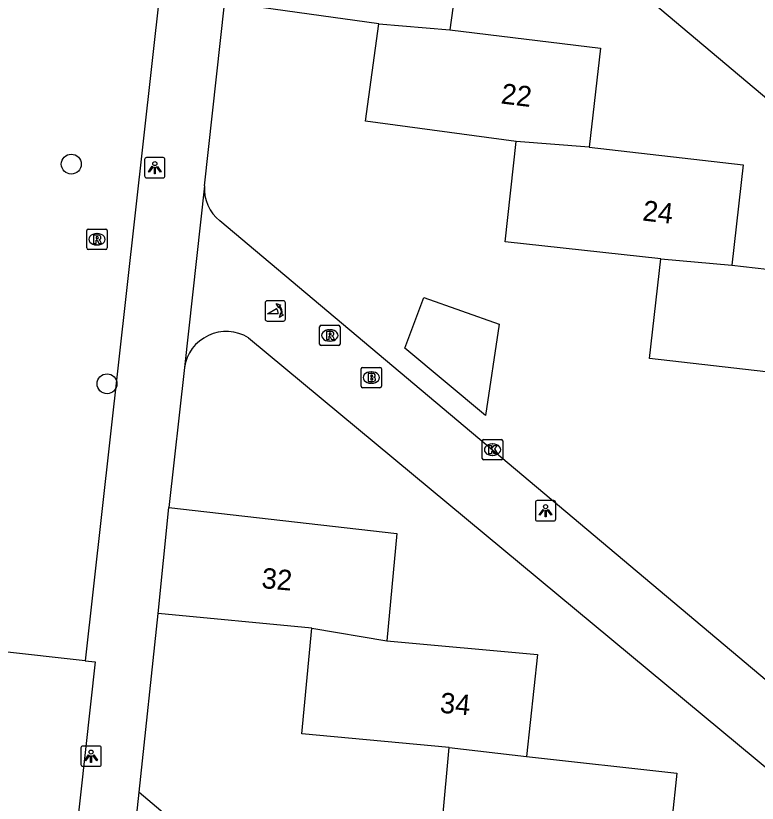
# Model space of a CAD drawing. Extents: x 162026 to 163499, y 387297 to 388169.
# Drawn here: x 162625.19 to 162661.58, y 388000.85 to 388039.51 of the extents above; entities that cross this region are included whole.
import ezdxf

# ---------------------------------------------------------------- set-up
doc = ezdxf.new("R2010")
doc.units = 0
for name, color, linetype in [('IMGEO_Boom', 7, 'Continuous'), ('IMGEO_Brandkraan', 7, 'Continuous'), ('IMGEO_Groenvoorziening', 7, 'Continuous'), ('IMGEO_Hek', 7, 'Continuous'), ('IMGEO_Kolk', 7, 'Continuous'), ('IMGEO_Lichtpunt', 7, 'Continuous'), ('IMGEO_Pand', 7, 'Continuous'), ('IMGEO_Pand_nummerreeks', 7, 'Continuous'), ('IMGEO_Poller', 7, 'Continuous'), ('IMGEO_Rioolput', 7, 'Continuous'), ('IMGEO_Voetpad_open', 7, 'Continuous')]:
    doc.layers.add(name, color=color, linetype=linetype)

msp = doc.modelspace()

# ---------------------------------------------------------------- linework, layer by layer
at = {"layer": 'IMGEO_Boom'}
for centre in [(162627.914, 388032.229), (162629.667, 388021.444)]:
    msp.add_circle(centre, 0.489, dxfattribs=at)
at = {"layer": 'IMGEO_Brandkraan'}
for p, q in [((162642.135, 388021.323), (162642.135, 388022.175)), ((162642.21, 388022.249), (162643.062, 388022.249)), ((162642.623, 388022.029), (162642.648, 388022.029)), ((162643.136, 388022.175), (162643.136, 388021.323)), ((162643.062, 388021.249), (162642.21, 388021.249)), ((162642.646, 388021.469), (162642.621, 388021.469))]:
    msp.add_line(p, q, dxfattribs=at)
for points in [[(162642.135, 388021.323), (162642.135, 388022.175)], [(162642.21, 388022.249), (162643.062, 388022.249)], [(162643.136, 388022.175), (162643.136, 388021.323)], [(162642.483, 388021.949), (162642.483, 388021.549), (162642.696, 388021.549)], [(162642.714, 388021.949), (162642.483, 388021.949)], [(162642.662, 388021.868), (162642.608, 388021.868), (162642.608, 388021.792)], [(162642.608, 388021.792), (162642.661, 388021.792)], [(162642.67, 388021.716), (162642.608, 388021.716), (162642.608, 388021.635)], [(162642.608, 388021.635), (162642.67, 388021.635)], [(162643.062, 388021.249), (162642.21, 388021.249)]]:
    msp.add_lwpolyline(points, dxfattribs=at)
for centre, radius, start, end in [((162642.212, 388022.173), 0.0765, 91.552, 178.448), ((162642.212, 388022.173), 0.0765, 91.552, 178.448), ((162643.06, 388022.173), 0.0765, 1.552, 88.448), ((162643.06, 388022.173), 0.0765, 1.552, 88.448), ((162642.663, 388021.83), 0.0379, 267.8285, 90.9355), ((162642.671, 388021.675), 0.0404, 269.8759, 90.5077), ((162642.718, 388021.804), 0.145, 59.4692, 91.5367), ((162642.743, 388021.851), 0.0922, 285.5137, 58.1501), ((162642.748, 388021.659), 0.105, 301.3115, 78.989), ((162642.212, 388021.325), 0.0765, 181.552, 268.448), ((162642.212, 388021.325), 0.0765, 181.552, 268.448), ((162642.702, 388021.8), 0.251, 268.6676, 293.5347), ((162643.06, 388021.325), 0.0765, 271.552, 358.448), ((162643.06, 388021.325), 0.0765, 271.552, 358.448)]:
    msp.add_arc(centre, radius, start, end, dxfattribs=at)
for centre, major_axis, ratio, start_param, end_param in [((162642.622, 388021.749), (-0.387, 0.002), 0.722429, 4.712389, 7.853982), ((162642.647, 388021.749), (-0.39, 0.002), 0.717154, 1.570796, 4.712389)]:
    msp.add_ellipse(centre, major_axis=major_axis, ratio=ratio, start_param=start_param, end_param=end_param, dxfattribs=at)
at = {"layer": 'IMGEO_Groenvoorziening'}
for points in [[(162628.602, 388007.843), (162594.403, 388011.655), (162591.949, 388012.13), (162599.624, 388081.459), (162636.348, 388077.364)], [(162631.239, 388001.391), (162634.008, 387999.059)]]:
    msp.add_lwpolyline(points, dxfattribs=at)
at = {"layer": 'IMGEO_Hek'}
msp.add_lwpolyline([(162628.602, 388007.843), (162594.403, 388011.655), (162591.949, 388012.13), (162599.624, 388081.459), (162636.348, 388077.364), (162628.602, 388007.843)], dxfattribs=at)
at = {"layer": 'IMGEO_Kolk'}
for p, q in [((162648.085, 388017.782), (162648.085, 388018.634)), ((162648.16, 388018.708), (162649.012, 388018.708)), ((162648.573, 388018.488), (162648.598, 388018.488)), ((162649.086, 388018.634), (162649.086, 388017.782)), ((162648.596, 388017.928), (162648.571, 388017.928)), ((162649.012, 388017.708), (162648.16, 388017.708))]:
    msp.add_line(p, q, dxfattribs=at)
for points in [[(162648.085, 388017.782), (162648.085, 388018.634)], [(162648.16, 388018.708), (162649.012, 388018.708)], [(162649.086, 388018.634), (162649.086, 388017.782)], [(162648.406, 388018.408), (162648.529, 388018.408), (162648.529, 388018.257), (162648.659, 388018.408), (162648.823, 388018.408), (162648.677, 388018.257), (162648.83, 388018.008), (162648.678, 388018.008), (162648.593, 388018.172), (162648.529, 388018.105), (162648.529, 388018.008), (162648.406, 388018.008), (162648.406, 388018.408)], [(162649.012, 388017.708), (162648.16, 388017.708)]]:
    msp.add_lwpolyline(points, dxfattribs=at)
for centre, start, end in [((162648.162, 388018.632), 91.552, 178.448), ((162648.162, 388018.632), 91.552, 178.448), ((162649.01, 388018.632), 1.552, 88.448), ((162649.01, 388018.632), 1.552, 88.448), ((162648.162, 388017.784), 181.552, 268.448), ((162648.162, 388017.784), 181.552, 268.448), ((162649.01, 388017.784), 271.552, 358.448), ((162649.01, 388017.784), 271.552, 358.448)]:
    msp.add_arc(centre, 0.0765, start, end, dxfattribs=at)
for centre, major_axis, ratio, start_param, end_param in [((162648.572, 388018.208), (-0.387, 0.002), 0.722429, 4.712389, 7.853982), ((162648.597, 388018.208), (-0.39, 0.002), 0.717154, 1.570796, 4.712389)]:
    msp.add_ellipse(centre, major_axis=major_axis, ratio=ratio, start_param=start_param, end_param=end_param, dxfattribs=at)
at = {"layer": 'IMGEO_Lichtpunt'}
for p, q in [((162631.514, 388032.456), (162631.514, 388031.649)), ((162631.514, 388032.456), (162631.514, 388031.649)), ((162632.416, 388032.551), (162631.608, 388032.551)), ((162632.416, 388032.551), (162631.608, 388032.551)), ((162632.51, 388031.649), (162632.51, 388032.456)), ((162632.51, 388031.649), (162632.51, 388032.456)), ((162631.608, 388031.555), (162632.416, 388031.555)), ((162631.608, 388031.555), (162632.416, 388031.555)), ((162650.69, 388015.612), (162650.69, 388014.805)), ((162650.69, 388015.612), (162650.69, 388014.805)), ((162651.592, 388015.707), (162650.784, 388015.707)), ((162651.592, 388015.707), (162650.784, 388015.707)), ((162651.686, 388014.805), (162651.686, 388015.612)), ((162651.686, 388014.805), (162651.686, 388015.612)), ((162650.784, 388014.711), (162651.592, 388014.711)), ((162650.784, 388014.711), (162651.592, 388014.711)), ((162628.388, 388003.562), (162628.388, 388002.755)), ((162628.388, 388003.562), (162628.388, 388002.755)), ((162629.29, 388003.657), (162628.482, 388003.657)), ((162629.29, 388003.657), (162628.482, 388003.657)), ((162629.384, 388002.755), (162629.384, 388003.562)), ((162629.384, 388002.755), (162629.384, 388003.562)), ((162628.482, 388002.661), (162629.29, 388002.661)), ((162628.482, 388002.661), (162629.29, 388002.661))]:
    msp.add_line(p, q, dxfattribs=at)
for points in [[(162631.888, 388032.12), (162631.927, 388032.092), (162631.739, 388031.83), (162631.701, 388031.857), (162631.888, 388032.12)], [(162631.99, 388032.072), (162632.037, 388032.072), (162632.037, 388031.75), (162631.99, 388031.75), (162631.99, 388032.072)], [(162632.1, 388032.092), (162632.138, 388032.119), (162632.325, 388031.857), (162632.286, 388031.829), (162632.1, 388032.092)], [(162651.064, 388015.276), (162651.103, 388015.248), (162650.915, 388014.986), (162650.877, 388015.013), (162651.064, 388015.276)], [(162651.166, 388015.228), (162651.213, 388015.228), (162651.213, 388014.906), (162651.166, 388014.906), (162651.166, 388015.228)], [(162651.276, 388015.248), (162651.314, 388015.275), (162651.501, 388015.013), (162651.462, 388014.985), (162651.276, 388015.248)], [(162628.762, 388003.226), (162628.801, 388003.198), (162628.613, 388002.936), (162628.575, 388002.963), (162628.762, 388003.226)], [(162628.864, 388003.178), (162628.911, 388003.178), (162628.911, 388002.856), (162628.864, 388002.856), (162628.864, 388003.178)], [(162628.974, 388003.198), (162629.012, 388003.225), (162629.199, 388002.963), (162629.16, 388002.935), (162628.974, 388003.198)]]:
    msp.add_lwpolyline(points, dxfattribs=at)
for centre in [(162632.013, 388032.254), (162651.189, 388015.41), (162628.887, 388003.36)]:
    msp.add_circle(centre, 0.0994, dxfattribs=at)
for centre, start, end in [((162631.608, 388032.456), 90, 180), ((162631.608, 388032.456), 90, 180), ((162632.416, 388032.456), 0, 90), ((162632.416, 388032.456), 0, 90), ((162631.608, 388031.649), 180, 270), ((162631.608, 388031.649), 180, 270), ((162632.416, 388031.649), 270, 0), ((162632.416, 388031.649), 270, 360), ((162650.784, 388015.612), 90, 180), ((162650.784, 388015.612), 90, 180), ((162651.592, 388015.612), 0, 90), ((162651.592, 388015.612), 0, 90), ((162650.784, 388014.805), 180, 270), ((162650.784, 388014.805), 180, 270), ((162651.592, 388014.805), 270, 0), ((162651.592, 388014.805), 270, 360), ((162628.482, 388003.562), 90, 180), ((162628.482, 388003.562), 90, 180), ((162629.29, 388003.562), 0, 90), ((162629.29, 388003.562), 0, 90), ((162628.482, 388002.755), 180, 270), ((162628.482, 388002.755), 180, 270), ((162629.29, 388002.755), 270, 0), ((162629.29, 388002.755), 270, 360)]:
    msp.add_arc(centre, 0.0946, start, end, dxfattribs=at)
at = {"layer": 'IMGEO_Pand'}
for points in [[(162643.006, 388039.122), (162635.583, 388040.14), (162636.273, 388045.173), (162647.159, 388043.68), (162646.491, 388038.815)], [(162649.748, 388033.336), (162642.351, 388034.344), (162643.006, 388039.122)], [(162643.006, 388039.122), (162646.491, 388038.815)], [(162646.491, 388038.815), (162653.885, 388037.916), (162653.328, 388033.061)], [(162656.85, 388027.572), (162649.203, 388028.413), (162649.748, 388033.336)], [(162653.328, 388033.061), (162649.748, 388033.336)], [(162653.328, 388033.061), (162660.889, 388032.194), (162660.324, 388027.265)], [(162663.564, 388021.848), (162656.289, 388022.682), (162656.85, 388027.572)], [(162656.85, 388027.572), (162660.324, 388027.265)], [(162660.324, 388027.265), (162667.774, 388026.411), (162667.217, 388021.544)], [(162648.241, 388019.882), (162644.29, 388023.189), (162645.222, 388025.682), (162648.911, 388024.364), (162648.241, 388019.882)], [(162632.171, 388010.158), (162632.7, 388015.371)], [(162632.7, 388015.371), (162643.884, 388014.099), (162643.4, 388008.825)], [(162639.711, 388009.436), (162632.171, 388010.158)], [(162646.459, 388003.591), (162639.235, 388004.255), (162639.711, 388009.436)], [(162639.711, 388009.436), (162643.4, 388008.825)], [(162643.4, 388008.825), (162650.794, 388008.146), (162650.247, 388003.137)], [(162653.343, 387997.505), (162645.978, 387998.363), (162646.129, 388000), (162646.459, 388003.591)], [(162646.459, 388003.591), (162650.247, 388003.137)], [(162650.247, 388003.137), (162657.635, 388002.331), (162657.381, 388000), (162657.08, 387997.238)]]:
    msp.add_lwpolyline(points, dxfattribs=at)
at = {"layer": 'IMGEO_Poller'}
for p, q in [((162638.331, 388025.516), (162637.523, 388025.516)), ((162638.331, 388025.516), (162637.523, 388025.516)), ((162637.429, 388025.421), (162637.429, 388024.614)), ((162637.429, 388025.421), (162637.429, 388024.614)), ((162638.425, 388024.614), (162638.425, 388025.421)), ((162638.425, 388024.614), (162638.425, 388025.421)), ((162637.523, 388024.519), (162638.331, 388024.519)), ((162637.523, 388024.519), (162638.331, 388024.519))]:
    msp.add_line(p, q, dxfattribs=at)
for points in [[(162638.064, 388024.872), (162637.551, 388024.872), (162637.981, 388025.147)], [(162638.108, 388025.245), (162638.096, 388025.172), (162637.971, 388025.377)], [(162637.971, 388025.377), (162638.202, 388025.311), (162638.131, 388025.279)], [(162638.124, 388024.7), (162638.19, 388024.931), (162638.22, 388024.863)], [(162638.256, 388024.836), (162638.328, 388024.825), (162638.124, 388024.7)]]:
    msp.add_lwpolyline(points, dxfattribs=at)
for centre, radius, start, end in [((162637.523, 388025.421), 0.0946, 90, 180), ((162637.523, 388025.421), 0.0946, 90, 180), ((162638.331, 388025.421), 0.0946, 0, 90), ((162638.331, 388025.421), 0.0946, 0, 90), ((162637.736, 388024.922), 0.332, 351.3247, 42.4854), ((162637.75, 388024.932), 0.476, 351.7527, 41.1691), ((162637.75, 388024.932), 0.516, 349.3569, 42.2912), ((162637.523, 388024.614), 0.0946, 180, 270), ((162637.523, 388024.614), 0.0946, 180, 270), ((162638.331, 388024.614), 0.0946, 270, 0), ((162638.331, 388024.614), 0.0946, 270, 0)]:
    msp.add_arc(centre, radius, start, end, dxfattribs=at)
at = {"layer": 'IMGEO_Rioolput'}
for p, q in [((162628.674, 388028.111), (162628.674, 388028.963)), ((162628.749, 388029.037), (162629.601, 388029.037)), ((162629.675, 388028.963), (162629.675, 388028.111)), ((162629.162, 388028.817), (162629.187, 388028.817)), ((162629.185, 388028.257), (162629.16, 388028.257)), ((162629.601, 388028.037), (162628.749, 388028.037)), ((162640.176, 388024.316), (162641.028, 388024.316)), ((162640.101, 388023.39), (162640.101, 388024.242)), ((162640.589, 388024.096), (162640.614, 388024.096)), ((162641.102, 388024.242), (162641.102, 388023.39)), ((162640.612, 388023.536), (162640.587, 388023.536)), ((162641.028, 388023.316), (162640.176, 388023.316))]:
    msp.add_line(p, q, dxfattribs=at)
for points in [[(162628.674, 388028.111), (162628.674, 388028.963)], [(162628.749, 388029.037), (162629.601, 388029.037)], [(162629.675, 388028.963), (162629.675, 388028.111)], [(162629.263, 388028.735), (162629.011, 388028.737), (162629.011, 388028.337)], [(162629.189, 388028.656), (162629.135, 388028.656), (162629.135, 388028.575)], [(162629.135, 388028.575), (162629.187, 388028.575)], [(162629.011, 388028.337), (162629.135, 388028.337), (162629.135, 388028.499), (162629.146, 388028.499)], [(162629.193, 388028.47), (162629.264, 388028.337), (162629.404, 388028.337), (162629.339, 388028.463)], [(162629.601, 388028.037), (162628.749, 388028.037)], [(162640.176, 388024.316), (162641.028, 388024.316)], [(162640.101, 388023.39), (162640.101, 388024.242)], [(162640.69, 388024.014), (162640.438, 388024.016), (162640.438, 388023.616)], [(162640.616, 388023.935), (162640.562, 388023.935), (162640.562, 388023.854)], [(162641.102, 388024.242), (162641.102, 388023.39)], [(162640.438, 388023.616), (162640.562, 388023.616), (162640.562, 388023.778), (162640.573, 388023.778)], [(162640.562, 388023.854), (162640.614, 388023.854)], [(162640.62, 388023.749), (162640.691, 388023.616), (162640.831, 388023.616), (162640.766, 388023.742)], [(162641.028, 388023.316), (162640.176, 388023.316)]]:
    msp.add_lwpolyline(points, dxfattribs=at)
for centre, radius, start, end in [((162628.751, 388028.961), 0.0765, 91.552, 178.448), ((162628.751, 388028.961), 0.0765, 91.552, 178.448), ((162629.599, 388028.961), 0.0765, 1.552, 88.448), ((162629.599, 388028.961), 0.0765, 1.552, 88.448), ((162629.171, 388028.764), 0.19, 274.7715, 282.9687), ((162629.195, 388028.56), 0.0964, 77.0061, 93.1865), ((162629.209, 388028.617), 0.0378, 276.6634, 79.6772), ((162629.262, 388028.625), 0.109, 350.3612, 89.416), ((162629.26, 388028.625), 0.112, 277.5842, 350.9817), ((162629.145, 388028.446), 0.0533, 26.0293, 88.6989), ((162629.244, 388028.41), 0.108, 29.5134, 73.7905), ((162628.751, 388028.113), 0.0765, 181.552, 268.448), ((162628.751, 388028.113), 0.0765, 181.552, 268.448), ((162629.599, 388028.113), 0.0765, 271.552, 358.448), ((162629.599, 388028.113), 0.0765, 271.552, 358.448), ((162640.178, 388024.24), 0.0765, 91.552, 178.448), ((162640.178, 388024.24), 0.0765, 91.552, 178.448), ((162641.026, 388024.24), 0.0765, 1.552, 88.448), ((162641.026, 388024.24), 0.0765, 1.552, 88.448), ((162640.622, 388023.839), 0.0964, 77.0061, 93.1865), ((162640.636, 388023.896), 0.0378, 276.6634, 79.6772), ((162640.689, 388023.904), 0.109, 350.3612, 89.416), ((162640.572, 388023.725), 0.0533, 26.0293, 88.6989), ((162640.598, 388024.043), 0.19, 274.7715, 282.9687), ((162640.687, 388023.904), 0.112, 277.5842, 350.9817), ((162640.671, 388023.689), 0.108, 29.5134, 73.7905), ((162640.178, 388023.392), 0.0765, 181.552, 268.448), ((162640.178, 388023.392), 0.0765, 181.552, 268.448), ((162641.026, 388023.392), 0.0765, 271.552, 358.448), ((162641.026, 388023.392), 0.0765, 271.552, 358.448)]:
    msp.add_arc(centre, radius, start, end, dxfattribs=at)
for centre, major_axis, ratio, start_param, end_param in [((162629.161, 388028.537), (-0.387, 0.002), 0.722429, 4.712389, 7.853982), ((162629.186, 388028.537), (-0.39, 0.002), 0.717154, 1.570796, 4.712389), ((162640.588, 388023.816), (-0.387, 0.002), 0.722429, 4.712389, 7.853982), ((162640.613, 388023.816), (-0.39, 0.002), 0.717154, 1.570796, 4.712389)]:
    msp.add_ellipse(centre, major_axis=major_axis, ratio=ratio, start_param=start_param, end_param=end_param, dxfattribs=at)
at = {"layer": 'IMGEO_Voetpad_open'}
for points in [[(162636.348, 388077.364), (162628.602, 388007.843)], [(162639.874, 388054.03), (162641.666, 388052.615), (162681.912, 388018.747)], [(162634.457, 388031.166), (162636.819, 388052.733)], [(162634.457, 388031.166), (162633.463, 388022.238)], [(162670.194, 388000), (162635.21, 388029.442)], [(162636.604, 388023.702), (162665.132, 388000), (162678.576, 387988.802)], [(162633.463, 388022.238), (162632.7, 388015.371)], [(162631.239, 388001.391), (162632.171, 388010.158)], [(162628.602, 388007.843), (162629.084, 388007.789), (162625.981, 387979.599), (162625.474, 387975.275)], [(162628.188, 387972.697), (162631.239, 388001.391)]]:
    msp.add_lwpolyline(points, dxfattribs=at)
for centre, radius, start, end in [((162636.409, 388030.992), 1.96, 174.9114, 232.2776), ((162635.518, 388021.93), 2.078, 58.505, 171.4748)]:
    msp.add_arc(centre, radius, start, end, dxfattribs=at)

# ---------------------------------------------------------------- texts
at = {"layer": 'IMGEO_Pand_nummerreeks'}
for s, rotation, p in [('22', 353.0677, (162648.968, 388035.21)), ('24', 353.4586, (162655.914, 388029.463)), ('32', 354.7468, (162637.222, 388011.418)), ('34', 354.7532, (162645.975, 388005.296))]:
    msp.add_text(s, height=1, rotation=rotation, dxfattribs=at).set_placement(p)

doc.saveas('drawing.dxf')
